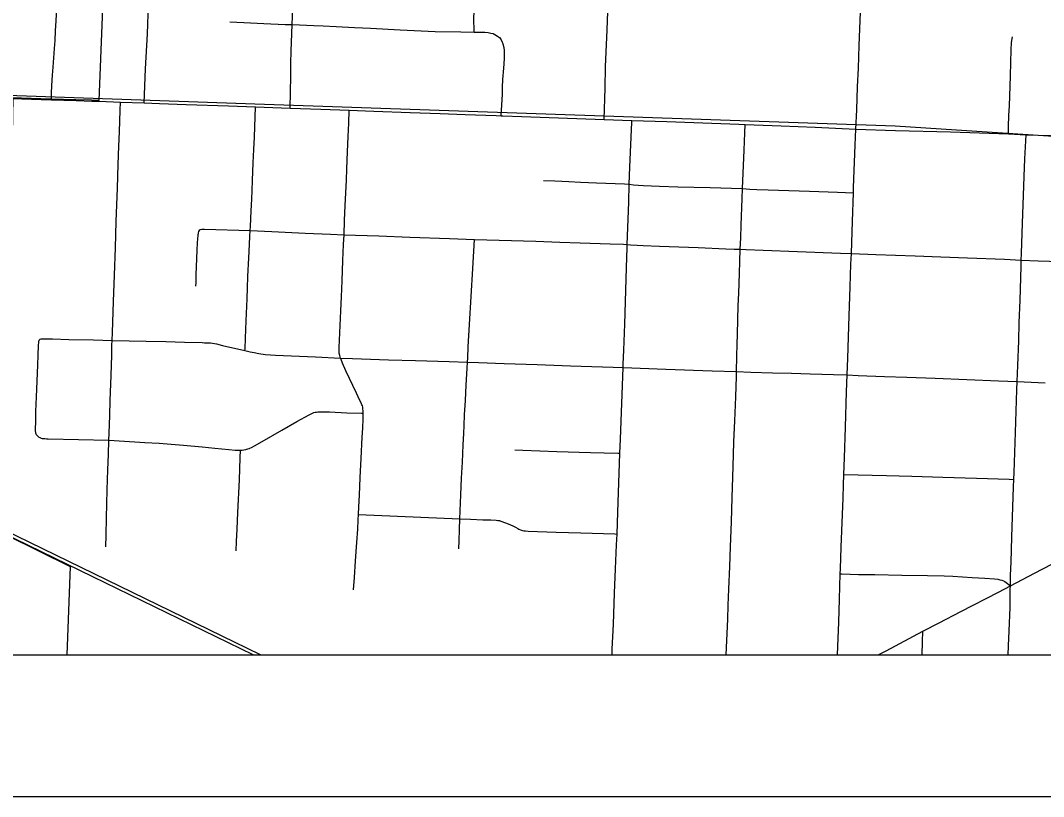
# Model space of a CAD drawing. Extents: x 0 to 34, y 0 to 22.
# Drawn here: x 6.879 to 7.601, y 14 to 14.548 of the extents above; entities that cross this region are included whole.
import ezdxf

# ---------------------------------------------------------------- set-up
doc = ezdxf.new("R2010")
doc.units = 0
for name, color, linetype in [('GM_X_City_Street', 7, 'Continuous'), ('GM_X_Corporation', 7, 'Continuous'), ('GM_X_County_Road', 7, 'Continuous'), ('GM_X_Rail_Line', 7, 'Continuous'), ('GM_X_State_Route', 7, 'Continuous'), ('GM_X_Township_Road', 7, 'Continuous'), ('SH_Data', 7, 'Continuous')]:
    doc.layers.add(name, color=color, linetype=linetype)

msp = doc.modelspace()

# ---------------------------------------------------------------- linework, layer by layer
at = {"layer": 'GM_X_City_Street'}
for points in [[(7.06928, 14.48618), (7.06972, 14.50868), (7.06992, 14.51797), (7.07008, 14.52629), (7.07059, 14.53877), (7.07083, 14.54507), (7.0715, 14.56203), (7.07209, 14.58189), (7.07259, 14.59652), (7.07265, 14.59827)], [(7.19925, 14.53979), (7.19912, 14.55007), (7.19947, 14.55746), (7.20081, 14.574), (7.20104, 14.5814), (7.20067, 14.58633), (7.20043, 14.58822), (7.19981, 14.59), (7.19901, 14.59142), (7.19822, 14.59231), (7.19741, 14.59301), (7.19633, 14.59369)], [(7.291, 14.47817), (7.2917, 14.5001), (7.29214, 14.51533), (7.2932, 14.54145), (7.29414, 14.5669)], [(6.96618, 14.48984), (6.96643, 14.49566), (6.96722, 14.51397), (6.96853, 14.53863), (6.96925, 14.55928)], [(7.02679, 14.54706), (7.03664, 14.5467), (7.05065, 14.54598), (7.06591, 14.54526), (7.07083, 14.54507), (7.08614, 14.54445), (7.09258, 14.54422), (7.10193, 14.54374), (7.1148, 14.54302), (7.12596, 14.54252), (7.147, 14.54141), (7.17184, 14.54033), (7.18976, 14.53988), (7.19925, 14.53979), (7.20688, 14.53969), (7.20919, 14.53951), (7.2111, 14.53917), (7.21264, 14.53871), (7.21391, 14.53814), (7.21575, 14.53703), (7.21717, 14.53596), (7.21814, 14.53481)], [(7.21844, 14.48074), (7.21919, 14.49595), (7.21937, 14.50092), (7.21965, 14.50635), (7.22031, 14.51431), (7.22042, 14.51744), (7.22062, 14.52132), (7.22072, 14.52434), (7.22062, 14.527), (7.22044, 14.52873), (7.21986, 14.53132), (7.21903, 14.53321), (7.21814, 14.53481)], [(7.57657, 14.46792), (7.57672, 14.47302), (7.57695, 14.48112), (7.57728, 14.48757), (7.57805, 14.509), (7.57831, 14.51828), (7.57859, 14.52717), (7.57888, 14.53237), (7.57951, 14.5365)], [(6.93907, 14.17631), (6.93927, 14.18459), (6.93961, 14.19671), (6.94018, 14.2165), (6.94063, 14.23061), (6.94098, 14.24142), (6.94133, 14.25165), (6.9415, 14.25667), (6.94192, 14.26896), (6.94227, 14.27977), (6.94284, 14.2972), (6.94332, 14.31158), (6.9435, 14.31864), (6.9436, 14.32207), (6.94379, 14.32771), (6.94449, 14.34949), (6.94519, 14.36807), (6.94586, 14.38758), (6.94652, 14.40614), (6.94734, 14.42959), (6.94795, 14.44633), (6.94839, 14.45931), (6.94872, 14.46942), (6.94921, 14.48459), (6.94939, 14.49044)], [(7.03742, 14.315), (7.03747, 14.31608), (7.03777, 14.32373), (7.03824, 14.33596), (7.03885, 14.35152), (7.03916, 14.35927), (7.03949, 14.36718), (7.0401, 14.38036), (7.04032, 14.38499), (7.04083, 14.39552), (7.04106, 14.39969), (7.04121, 14.40261), (7.04179, 14.41354), (7.04222, 14.4218), (7.04249, 14.42784), (7.04279, 14.43509), (7.04328, 14.44741), (7.04366, 14.45698), (7.04403, 14.46555), (7.04489, 14.487)], [(7.11408, 14.14603), (7.11468, 14.15477), (7.11549, 14.16633), (7.11641, 14.17944), (7.11701, 14.18873), (7.11741, 14.1955), (7.11756, 14.19919), (7.11781, 14.20455), (7.11819, 14.21288), (7.11876, 14.22539), (7.11948, 14.23868), (7.12023, 14.2538), (7.12056, 14.26015), (7.12084, 14.26661), (7.12089, 14.26933), (7.12089, 14.27062), (7.12089, 14.27224), (7.12077, 14.274), (7.12059, 14.27507), (7.12038, 14.27584), (7.12002, 14.27669), (7.11948, 14.27795), (7.11864, 14.27975), (7.11614, 14.2849), (7.10868, 14.30068), (7.10639, 14.30608), (7.10533, 14.30859), (7.10495, 14.30967), (7.10432, 14.31151), (7.10405, 14.31314), (7.10394, 14.31483), (7.104, 14.31717), (7.10471, 14.3327), (7.10512, 14.34299), (7.10553, 14.35283), (7.10598, 14.36408), (7.1066, 14.37844), (7.1071, 14.38991), (7.10737, 14.39674), (7.10778, 14.40685), (7.10824, 14.41728), (7.10903, 14.43526), (7.10938, 14.44326), (7.10987, 14.45518), (7.11032, 14.46613), (7.1107, 14.47561), (7.11107, 14.48465)], [(7.29666, 14.1), (7.29684, 14.10415), (7.29759, 14.12171), (7.29847, 14.14352), (7.29916, 14.16072), (7.29988, 14.17764), (7.30019, 14.18538), (7.3008, 14.20092), (7.30131, 14.21481), (7.30203, 14.23524), (7.30228, 14.24241), (7.30262, 14.25225), (7.30449, 14.30288), (7.30458, 14.30525), (7.30494, 14.31518), (7.30563, 14.33358), (7.30644, 14.3574), (7.30694, 14.37361), (7.30738, 14.38758), (7.30745, 14.38986), (7.30843, 14.4196), (7.30886, 14.43238), (7.30926, 14.44444), (7.31058, 14.47627), (7.31063, 14.47746)], [(7.37738, 14.1), (7.37841, 14.12517), (7.37879, 14.13506), (7.37922, 14.1465), (7.3798, 14.16245), (7.38033, 14.17642), (7.38094, 14.19395), (7.3815, 14.21126), (7.38194, 14.2255), (7.38243, 14.2414), (7.38276, 14.25045), (7.38332, 14.26531), (7.38401, 14.28221), (7.38454, 14.29666), (7.38462, 14.30008), (7.38488, 14.31098), (7.38507, 14.31936), (7.38526, 14.3263), (7.38556, 14.33687), (7.38583, 14.34662), (7.38615, 14.35541), (7.38666, 14.36946), (7.38696, 14.37784), (7.38727, 14.38646), (7.38755, 14.39454), (7.38791, 14.40356), (7.38864, 14.42242), (7.38891, 14.4294), (7.38995, 14.45648), (7.3904, 14.46858), (7.39062, 14.47461)], [(7.57652, 14.1), (7.57675, 14.10637), (7.57712, 14.11701), (7.57782, 14.13346), (7.57786, 14.13698), (7.5779, 14.14129), (7.57796, 14.14639), (7.57798, 14.1487), (7.57802, 14.15238), (7.57817, 14.15642), (7.57853, 14.16557), (7.5791, 14.18307), (7.58025, 14.2186), (7.58041, 14.22398), (7.58056, 14.2288), (7.58157, 14.25696), (7.58265, 14.28719), (7.58287, 14.29307), (7.58327, 14.30429), (7.58394, 14.32169), (7.58432, 14.33444), (7.58481, 14.35053), (7.58552, 14.37437), (7.58565, 14.37886), (7.5858, 14.38356), (7.58629, 14.39794), (7.58677, 14.41142), (7.58727, 14.42444), (7.58778, 14.4378), (7.58828, 14.45026), (7.58909, 14.46737)], [(7.24821, 14.43509), (7.25633, 14.43469), (7.26616, 14.43426), (7.27435, 14.43391), (7.28568, 14.43348), (7.30548, 14.43259), (7.30886, 14.43238), (7.31189, 14.43207), (7.31516, 14.43173), (7.31877, 14.43146), (7.33029, 14.431), (7.34319, 14.43066), (7.36587, 14.43004), (7.38113, 14.42962), (7.38891, 14.4294), (7.39392, 14.42886), (7.39897, 14.42864), (7.40703, 14.42832), (7.43603, 14.42748), (7.45593, 14.42676), (7.46711, 14.42636)], [(7.00274, 14.36045), (7.00283, 14.36308), (7.00303, 14.36838), (7.00325, 14.37424), (7.00345, 14.37972), (7.00374, 14.38594), (7.00398, 14.39086), (7.00419, 14.394), (7.00435, 14.39597), (7.00445, 14.39685), (7.00454, 14.39756), (7.00467, 14.39817), (7.00491, 14.39898), (7.00545, 14.40007)], [(7.00545, 14.40007), (7.00605, 14.40043), (7.00687, 14.40061), (7.00784, 14.40064), (7.00879, 14.40063), (7.04106, 14.39969), (7.05636, 14.3989), (7.07988, 14.3979), (7.09785, 14.39713), (7.10737, 14.39674), (7.1155, 14.39646), (7.13195, 14.39588), (7.15394, 14.3951), (7.18181, 14.39406), (7.19954, 14.39346), (7.21692, 14.39291), (7.24283, 14.39209), (7.25979, 14.39152), (7.27412, 14.39104), (7.29533, 14.39034), (7.30469, 14.38999), (7.30745, 14.38986), (7.30975, 14.3897), (7.31434, 14.3894), (7.31869, 14.38919), (7.33019, 14.3887), (7.35755, 14.38763), (7.37708, 14.38687), (7.38303, 14.38664), (7.38727, 14.38646), (7.39139, 14.3863), (7.40332, 14.38583), (7.42761, 14.38486), (7.45804, 14.38375), (7.46568, 14.38347), (7.48305, 14.3828), (7.51073, 14.38174), (7.52897, 14.38105), (7.54782, 14.38035), (7.57382, 14.37937), (7.58565, 14.37886), (7.59768, 14.3784), (7.62176, 14.37748)], [(7.18842, 14.17492), (7.18861, 14.18074), (7.18886, 14.18839), (7.18911, 14.19608), (7.18988, 14.21295), (7.19044, 14.22474), (7.19096, 14.23606), (7.19152, 14.24832), (7.19189, 14.2563), (7.19217, 14.26196), (7.19257, 14.26957), (7.1931, 14.27957), (7.19369, 14.29058), (7.19432, 14.30244), (7.19456, 14.30668), (7.19472, 14.30971), (7.19511, 14.31759), (7.19603, 14.3333), (7.19834, 14.37292), (7.19954, 14.39346)], [(6.8913, 14.25422), (6.89056, 14.25486), (6.89012, 14.25549), (6.88972, 14.25649), (6.88962, 14.25716), (6.88953, 14.25816), (6.88947, 14.25987), (6.88959, 14.26436), (6.88979, 14.27186), (6.89018, 14.28227), (6.89104, 14.30469), (6.89132, 14.31161), (6.89161, 14.31856), (6.89164, 14.31926), (6.89171, 14.3202), (6.89177, 14.32091), (6.89189, 14.32166), (6.8921, 14.32229), (6.89276, 14.32303)], [(6.89276, 14.32303), (6.89339, 14.32326), (6.89514, 14.32325), (6.90139, 14.3231), (6.91298, 14.32282), (6.93036, 14.3224), (6.9436, 14.32207), (6.96773, 14.32156), (6.98141, 14.32126), (6.99472, 14.32089), (7.00708, 14.32053), (7.00873, 14.32048), (7.01095, 14.32038), (7.01296, 14.32028), (7.01457, 14.32008), (7.0172, 14.31957), (7.0215, 14.3186), (7.03742, 14.315), (7.04102, 14.3141), (7.04391, 14.31346), (7.04712, 14.31281), (7.05158, 14.31216), (7.05536, 14.31184), (7.05905, 14.31168), (7.08715, 14.31049), (7.10495, 14.30967), (7.11333, 14.30937), (7.13868, 14.30844), (7.15783, 14.30784), (7.18156, 14.30709), (7.19456, 14.30668), (7.20241, 14.30641), (7.22052, 14.3058), (7.24389, 14.30501), (7.26724, 14.30419), (7.29739, 14.30314), (7.30449, 14.30288), (7.33469, 14.3018), (7.36727, 14.30067), (7.38462, 14.30008), (7.39466, 14.29977), (7.41006, 14.2993), (7.42341, 14.29889), (7.43665, 14.29849), (7.45308, 14.298), (7.46276, 14.29771), (7.47053, 14.2974), (7.48912, 14.29668), (7.50483, 14.29606), (7.52496, 14.29532), (7.5473, 14.29445), (7.56954, 14.29359), (7.58287, 14.29307), (7.60247, 14.29222)], [(6.8913, 14.25422), (6.89189, 14.25385), (6.89258, 14.25348), (6.89357, 14.25311), (6.89417, 14.25294), (6.89484, 14.25283), (6.89598, 14.25271), (6.89717, 14.25264), (6.89845, 14.2526), (6.94133, 14.25165), (6.95967, 14.25056), (6.96658, 14.25012), (6.97683, 14.24948), (6.98535, 14.24882), (6.99402, 14.2481), (7.00728, 14.24692), (7.01624, 14.24607), (7.02597, 14.24504), (7.03039, 14.24468), (7.03423, 14.24448), (7.03532, 14.24458), (7.03671, 14.24475), (7.03797, 14.24499), (7.03946, 14.24545), (7.04046, 14.24585), (7.04244, 14.24679), (7.04425, 14.24771), (7.0496, 14.25068), (7.06351, 14.25876), (7.0741, 14.26478), (7.08282, 14.26955), (7.08521, 14.2707), (7.08616, 14.27108), (7.08703, 14.27137), (7.08795, 14.27154), (7.08898, 14.27165), (7.09012, 14.27168), (7.09143, 14.2717), (7.09706, 14.27156), (7.10934, 14.27103), (7.11962, 14.27067), (7.12089, 14.27062)], [(7.03112, 14.17345), (7.03145, 14.18014), (7.03186, 14.18879), (7.03242, 14.20053), (7.03351, 14.22365), (7.03404, 14.23911), (7.03423, 14.24448)], [(7.22802, 14.24485), (7.23357, 14.24465), (7.25774, 14.24375), (7.28155, 14.24303), (7.30071, 14.24246), (7.30228, 14.24241)], [(7.46039, 14.22749), (7.49042, 14.22667), (7.50829, 14.22618), (7.53039, 14.2255), (7.55402, 14.22479), (7.57704, 14.22409), (7.58041, 14.22398)], [(7.11756, 14.19919), (7.18911, 14.19608), (7.19681, 14.19585), (7.2054, 14.19551), (7.21111, 14.19533), (7.21493, 14.19511), (7.21596, 14.19502), (7.21714, 14.19483), (7.21821, 14.19454), (7.22146, 14.19339), (7.22333, 14.19256), (7.22653, 14.19107), (7.22838, 14.19015), (7.23004, 14.1892), (7.23094, 14.18873), (7.23195, 14.18829), (7.23263, 14.18806), (7.23342, 14.18783), (7.23434, 14.18765), (7.2356, 14.18755), (7.23753, 14.18742), (7.25724, 14.18678), (7.27458, 14.18622), (7.29865, 14.18543), (7.30019, 14.18538)], [(7.45785, 14.15728), (7.45907, 14.15724), (7.47069, 14.15687), (7.48237, 14.15668), (7.50145, 14.15636), (7.51946, 14.15605), (7.53129, 14.15576), (7.53738, 14.15554), (7.55108, 14.15472), (7.56001, 14.15419), (7.5668, 14.15366), (7.56906, 14.15338), (7.57057, 14.15314), (7.57194, 14.15279), (7.57309, 14.15239), (7.57404, 14.15185), (7.57513, 14.15109), (7.57798, 14.1487)], [(7.51574, 14.1), (7.51599, 14.10926), (7.51618, 14.11677)]]:
    msp.add_lwpolyline(points, dxfattribs=at)
at = {"layer": 'GM_X_Corporation'}
for points in [[(5.02879, 16.3849), (5.03526, 14.97), (5.03658, 14.76679), (5.03951, 14.60507), (5.03776, 14.56346), (5.03805, 14.4922), (5.04114, 14.42498), (5.03982, 14.1), (8.9, 14.1)], [(6.95248, 15.13341), (6.95035, 15.02493), (6.917, 15.01253), (6.89083, 14.99441), (6.87525, 14.97018), (6.87138, 14.93264), (6.87169, 14.90229), (6.94287, 14.90092), (6.94838, 14.82684), (6.94291, 14.71553), (6.93879, 14.604), (6.93414, 14.4915), (6.92911, 14.49166), (6.9179, 14.49201), (6.90047, 14.49255), (6.89324, 14.49277), (6.87955, 14.49325), (6.87346, 14.49349), (6.87189, 14.40294), (6.7813, 14.40491), (6.77964, 14.2289), (6.91391, 14.16245), (6.91166, 14.1), (8.9, 14.1)]]:
    msp.add_lwpolyline(points, dxfattribs=at)
at = {"layer": 'GM_X_County_Road'}
for points in [[(7.46885, 14.47137), (7.46944, 14.48497), (7.47012, 14.50108), (7.47072, 14.51443), (7.47132, 14.53044), (7.47205, 14.55395), (7.47266, 14.57019), (7.47293, 14.57739)], [(7.46711, 14.42636), (7.46723, 14.43007), (7.46831, 14.45987), (7.46885, 14.47137)], [(7.46568, 14.38347), (7.46598, 14.39117), (7.46646, 14.40616), (7.46711, 14.42636)], [(7.46276, 14.29771), (7.46314, 14.30944), (7.46411, 14.33943), (7.46483, 14.35986), (7.46539, 14.3759), (7.46568, 14.38347)], [(7.46039, 14.22749), (7.4608, 14.23915), (7.46153, 14.26089), (7.46237, 14.28583), (7.46276, 14.29771)], [(7.45785, 14.15728), (7.45796, 14.16078), (7.45845, 14.17616), (7.4598, 14.21075), (7.46013, 14.22012), (7.46039, 14.22749)], [(7.57798, 14.1487), (7.59513, 14.15769), (7.6199, 14.17068), (7.63965, 14.18103), (7.64662, 14.18469)], [(7.45597, 14.1), (7.45619, 14.10585), (7.45676, 14.1231), (7.45728, 14.13932), (7.45785, 14.15728)], [(7.51618, 14.11677), (7.52767, 14.12271), (7.54296, 14.13061), (7.5696, 14.14437), (7.57798, 14.1487)], [(7.48463, 14.1), (7.49025, 14.10288), (7.51618, 14.11677)]]:
    msp.add_lwpolyline(points, dxfattribs=at)
at = {"layer": 'GM_X_Rail_Line'}
for points in [[(7.79064, 14.1), (7.78913, 14.1611), (7.79204, 14.36799), (7.79153, 14.46015), (7.677, 14.46153), (7.60496, 14.46627), (7.49657, 14.47337), (7.05115, 14.48868), (6.66774, 14.50202), (6.45165, 14.5087), (6.05172, 14.93362), (5.36169, 14.95898), (5.28222, 14.96063)], [(7.04843, 14.1), (6.93096, 14.15725), (6.81273, 14.21468)], [(7.0431, 14.1), (6.92993, 14.15515), (6.8117, 14.21258)]]:
    msp.add_lwpolyline(points, dxfattribs=at)
at = {"layer": 'GM_X_State_Route'}
for points in [[(6.87367, 14.49294), (6.87976, 14.49269), (6.89345, 14.49222), (6.90068, 14.492), (6.91811, 14.49146), (6.92931, 14.49111), (6.93434, 14.49095)], [(6.93434, 14.49095), (6.94939, 14.49044), (6.96618, 14.48984), (6.97695, 14.48946), (6.99597, 14.48875), (7.02574, 14.48768), (7.04489, 14.487), (7.06928, 14.48618), (7.09109, 14.48536), (7.11107, 14.48465), (7.12845, 14.48403), (7.15416, 14.48312), (7.17525, 14.48237), (7.1929, 14.4817), (7.21491, 14.48087), (7.21844, 14.48074), (7.21947, 14.4807)], [(7.21947, 14.4807), (7.23286, 14.48023), (7.291, 14.47817), (7.31063, 14.47746), (7.33543, 14.47658), (7.38626, 14.47477), (7.39062, 14.47461), (7.41614, 14.47358), (7.44015, 14.47273), (7.46885, 14.47137), (7.49688, 14.47044), (7.53566, 14.46927), (7.57657, 14.46792), (7.58909, 14.46737), (7.60624, 14.46683), (7.62075, 14.46627), (7.64621, 14.46525), (7.66235, 14.46467), (7.69686, 14.46333)]]:
    msp.add_lwpolyline(points, dxfattribs=at)
at = {"layer": 'GM_X_Township_Road'}
msp.add_lwpolyline([(6.90068, 14.492), (6.90088, 14.49671), (6.90109, 14.5021), (6.90158, 14.50932), (6.90201, 14.51498), (6.90293, 14.52811), (6.90329, 14.5338), (6.9037, 14.54071), (6.90411, 14.54784), (6.90459, 14.55655), (6.90502, 14.56526), (6.90544, 14.57473), (6.90646, 14.59674), (6.90685, 14.60452)], dxfattribs=at)
at = {"layer": 'SH_Data'}
for p, q in [((2.1, 14.1), (8.9, 14.1)), ((2, 14), (9, 14))]:
    msp.add_line(p, q, dxfattribs=at)

doc.saveas('drawing.dxf')
